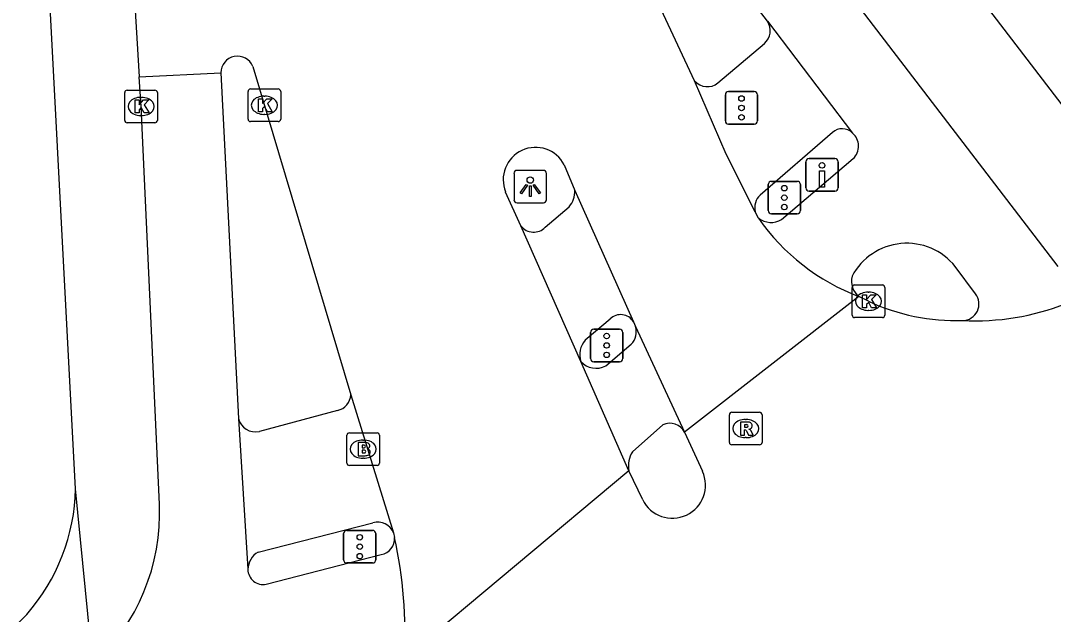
# Model space of a CAD drawing. Extents: x 159040 to 160094, y 381214 to 382518.
# Drawn here: x 159185.96 to 159217.67, y 381281.88 to 381300.11 of the extents above; entities that cross this region are included whole.
import ezdxf

# ---------------------------------------------------------------- set-up
doc = ezdxf.new("R2010")
doc.units = 0
for name, color, linetype in [('IMGEO_Brandkraan', 7, 'Continuous'), ('IMGEO_Drukknoppaal', 7, 'Continuous'), ('IMGEO_Fietspad_gesloten', 7, 'Continuous'), ('IMGEO_Kolk', 7, 'Continuous'), ('IMGEO_Lichtpunt', 7, 'Continuous'), ('IMGEO_Rijbaan_lokaal_gesloten', 7, 'Continuous'), ('IMGEO_Rijbaan_regionaal_gesloten', 7, 'Continuous'), ('IMGEO_Rioolput', 7, 'Continuous'), ('IMGEO_Verkeersregelinstallatiepaal', 7, 'Continuous'), ('IMGEO_Voetpad_gesloten', 7, 'Continuous'), ('IMGEO_Voetpad_open', 7, 'Continuous')]:
    doc.layers.add(name, color=color, linetype=linetype)

msp = doc.modelspace()

# ---------------------------------------------------------------- linework, layer by layer
at = {"layer": 'IMGEO_Brandkraan'}
for p, q in [((159195.977, 381286.522), (159195.977, 381287.374)), ((159196.052, 381287.448), (159196.904, 381287.448)), ((159196.978, 381287.374), (159196.978, 381286.522)), ((159196.465, 381287.228), (159196.49, 381287.228)), ((159196.488, 381286.668), (159196.463, 381286.668)), ((159196.904, 381286.448), (159196.052, 381286.448))]:
    msp.add_line(p, q, dxfattribs=at)
for points in [[(159195.977, 381286.522), (159195.977, 381287.374)], [(159196.052, 381287.448), (159196.904, 381287.448)], [(159196.978, 381287.374), (159196.978, 381286.522)], [(159196.325, 381287.148), (159196.325, 381286.748), (159196.538, 381286.748)], [(159196.556, 381287.148), (159196.325, 381287.148)], [(159196.504, 381287.067), (159196.45, 381287.067), (159196.45, 381286.991)], [(159196.45, 381286.991), (159196.503, 381286.991)], [(159196.512, 381286.915), (159196.45, 381286.915), (159196.45, 381286.834)], [(159196.45, 381286.834), (159196.512, 381286.834)], [(159196.904, 381286.448), (159196.052, 381286.448)]]:
    msp.add_lwpolyline(points, dxfattribs=at)
for centre, radius, start, end in [((159196.054, 381287.372), 0.0765, 91.552, 178.448), ((159196.054, 381287.372), 0.0765, 91.552, 178.448), ((159196.902, 381287.372), 0.0765, 1.552, 88.448), ((159196.902, 381287.372), 0.0765, 1.552, 88.448), ((159196.505, 381287.029), 0.0379, 267.8285, 90.9355), ((159196.56, 381287.003), 0.145, 59.4692, 91.5367), ((159196.585, 381287.05), 0.0922, 285.5137, 58.1501), ((159196.513, 381286.874), 0.0404, 269.8759, 90.5077), ((159196.544, 381286.999), 0.251, 268.6676, 293.5347), ((159196.59, 381286.858), 0.105, 301.3115, 78.989), ((159196.054, 381286.524), 0.0765, 181.552, 268.448), ((159196.054, 381286.524), 0.0765, 181.552, 268.448), ((159196.902, 381286.524), 0.0765, 271.552, 358.448), ((159196.902, 381286.524), 0.0765, 271.552, 358.448)]:
    msp.add_arc(centre, radius, start, end, dxfattribs=at)
for centre, major_axis, ratio, start_param, end_param in [((159196.464, 381286.948), (-0.387, 0.002), 0.722429, 4.712389, 7.853982), ((159196.489, 381286.948), (-0.39, 0.002), 0.717154, 1.570796, 4.712389)]:
    msp.add_ellipse(centre, major_axis=major_axis, ratio=ratio, start_param=start_param, end_param=end_param, dxfattribs=at)
at = {"layer": 'IMGEO_Drukknoppaal'}
for p, q in [((159210.172, 381295.872), (159210.962, 381295.872)), ((159210.962, 381295.872), (159210.172, 381295.872)), ((159210.072, 381294.972), (159210.072, 381295.772)), ((159210.072, 381295.772), (159210.072, 381294.972)), ((159211.062, 381295.772), (159211.062, 381294.972)), ((159211.062, 381294.972), (159211.062, 381295.772)), ((159210.962, 381294.872), (159210.172, 381294.872)), ((159210.172, 381294.872), (159210.962, 381294.872))]:
    msp.add_line(p, q, dxfattribs=at)
msp.add_lwpolyline([(159210.642, 381295.497), (159210.642, 381294.997), (159210.492, 381294.997), (159210.492, 381295.497), (159210.642, 381295.497)], dxfattribs=at)
msp.add_circle((159210.567, 381295.662), 0.085, dxfattribs=at)
for centre, start, end in [((159210.172, 381295.772), 90, 180), ((159210.172, 381295.772), 90, 180), ((159210.962, 381295.772), 0, 90), ((159210.962, 381295.772), 360, 90), ((159210.172, 381294.972), 180, 270), ((159210.172, 381294.972), 180, 270), ((159210.962, 381294.972), 270, 0), ((159210.962, 381294.972), 270, 0)]:
    msp.add_arc(centre, 0.1, start, end, dxfattribs=at)
at = {"layer": 'IMGEO_Fietspad_gesloten'}
for points in [[(159204.627, 381309.774), (159217.802, 381292.557)], [(159208.891, 381300.088), (159203.741, 381306.778)], [(159208.891, 381300.088), (159211.504, 381296.653)], [(159192.108, 381298.509), (159192.644, 381287.89)], [(159190.221, 381285.258), (159189.657, 381297.472), (159189.601, 381298.382)], [(159209.325, 381293.998), (159211.526, 381295.869)], [(159215.281, 381291.721), (159214.655, 381292.557)], [(159203.927, 381289.504), (159204.707, 381290.168)], [(159192.644, 381287.89), (159192.937, 381283.258)], [(159205.679, 381287.69), (159204.745, 381286.868)], [(159193.496, 381282.802), (159197.029, 381283.711)]]:
    msp.add_lwpolyline(points, dxfattribs=at)
for centre, radius, start, end in [((159211.157, 381296.251), 0.531, 313.9801, 49.2347), ((159209, 381294.56), 0.649, 233.3967, 300.0119), ((159213.17, 381291.37), 1.901, 38.6201, 152.2025), ((159212.082, 381292.111), 0.612, 166.1464, 231.4919), ((159214.874, 381291.409), 0.512, 271.0788, 37.472), ((159204.307, 381290.554), 0.556, 315.9643, 16.9968), ((159203.63, 381290.078), 0.647, 223.1508, 297.3693), ((159205.902, 381287.24), 0.502, 27.2999, 116.2933), ((159205.407, 381286.444), 0.786, 147.3614, 191.6133), ((159183.92, 381284.989), 6.307, 312.479, 2.4401), ((159196.946, 381284.198), 0.494, 279.6828, 4.6878), ((159193.399, 381283.254), 0.462, 179.5346, 282.0542)]:
    msp.add_arc(centre, radius, start, end, dxfattribs=at)
at = {"layer": 'IMGEO_Kolk'}
for p, q in [((159189.156, 381297.046), (159189.156, 381297.898)), ((159189.231, 381297.972), (159190.083, 381297.972)), ((159190.157, 381297.898), (159190.157, 381297.046)), ((159192.942, 381297.083), (159192.942, 381297.935)), ((159193.017, 381298.009), (159193.869, 381298.009)), ((159193.43, 381297.789), (159193.455, 381297.789)), ((159193.943, 381297.935), (159193.943, 381297.083)), ((159189.644, 381297.752), (159189.669, 381297.752)), ((159189.667, 381297.192), (159189.642, 381297.192)), ((159193.453, 381297.229), (159193.428, 381297.229)), ((159190.083, 381296.972), (159189.231, 381296.972)), ((159193.869, 381297.009), (159193.017, 381297.009)), ((159211.492, 381291.064), (159211.492, 381291.916)), ((159211.567, 381291.99), (159212.419, 381291.99)), ((159211.98, 381291.77), (159212.005, 381291.77)), ((159212.493, 381291.916), (159212.493, 381291.064)), ((159212.003, 381291.21), (159211.978, 381291.21)), ((159212.419, 381290.99), (159211.567, 381290.99))]:
    msp.add_line(p, q, dxfattribs=at)
for points in [[(159189.156, 381297.046), (159189.156, 381297.898)], [(159189.231, 381297.972), (159190.083, 381297.972)], [(159190.157, 381297.898), (159190.157, 381297.046)], [(159192.942, 381297.083), (159192.942, 381297.935)], [(159193.017, 381298.009), (159193.869, 381298.009)], [(159193.943, 381297.935), (159193.943, 381297.083)], [(159189.477, 381297.672), (159189.6, 381297.672), (159189.6, 381297.521), (159189.73, 381297.672), (159189.894, 381297.672), (159189.748, 381297.521), (159189.901, 381297.272), (159189.749, 381297.272), (159189.664, 381297.436), (159189.6, 381297.369), (159189.6, 381297.272), (159189.477, 381297.272), (159189.477, 381297.672)], [(159193.263, 381297.709), (159193.386, 381297.709), (159193.386, 381297.558), (159193.516, 381297.709), (159193.68, 381297.709), (159193.534, 381297.558), (159193.687, 381297.309), (159193.535, 381297.309), (159193.45, 381297.473), (159193.386, 381297.406), (159193.386, 381297.309), (159193.263, 381297.309), (159193.263, 381297.709)], [(159190.083, 381296.972), (159189.231, 381296.972)], [(159193.869, 381297.009), (159193.017, 381297.009)], [(159211.492, 381291.064), (159211.492, 381291.916)], [(159211.567, 381291.99), (159212.419, 381291.99)], [(159212.493, 381291.916), (159212.493, 381291.064)], [(159211.813, 381291.69), (159211.936, 381291.69), (159211.936, 381291.539), (159212.066, 381291.69), (159212.23, 381291.69), (159212.084, 381291.539), (159212.237, 381291.29), (159212.085, 381291.29), (159212, 381291.454), (159211.936, 381291.387), (159211.936, 381291.29), (159211.813, 381291.29), (159211.813, 381291.69)], [(159212.419, 381290.99), (159211.567, 381290.99)]]:
    msp.add_lwpolyline(points, dxfattribs=at)
for centre, start, end in [((159189.233, 381297.896), 91.552, 178.448), ((159189.233, 381297.896), 91.552, 178.448), ((159190.081, 381297.896), 1.552, 88.448), ((159190.081, 381297.896), 1.552, 88.448), ((159193.019, 381297.933), 91.552, 178.448), ((159193.019, 381297.933), 91.552, 178.448), ((159193.867, 381297.933), 1.552, 88.448), ((159193.867, 381297.933), 1.552, 88.448), ((159189.233, 381297.048), 181.552, 268.448), ((159189.233, 381297.048), 181.552, 268.448), ((159190.081, 381297.048), 271.552, 358.448), ((159190.081, 381297.048), 271.552, 358.448), ((159193.019, 381297.085), 181.552, 268.448), ((159193.019, 381297.085), 181.552, 268.448), ((159193.867, 381297.085), 271.552, 358.448), ((159193.867, 381297.085), 271.552, 358.448), ((159211.569, 381291.914), 91.552, 178.448), ((159211.569, 381291.914), 91.552, 178.448), ((159212.417, 381291.914), 1.552, 88.448), ((159212.417, 381291.914), 1.552, 88.448), ((159211.569, 381291.066), 181.552, 268.448), ((159211.569, 381291.066), 181.552, 268.448), ((159212.417, 381291.066), 271.552, 358.448), ((159212.417, 381291.066), 271.552, 358.448)]:
    msp.add_arc(centre, 0.0765, start, end, dxfattribs=at)
for centre, major_axis, ratio, start_param, end_param in [((159193.429, 381297.509), (-0.387, 0.002), 0.722429, 4.712389, 7.853982), ((159193.454, 381297.509), (-0.39, 0.002), 0.717154, 1.570796, 4.712389), ((159189.643, 381297.472), (-0.387, 0.002), 0.722429, 4.712389, 7.853982), ((159189.668, 381297.472), (-0.39, 0.002), 0.717154, 1.570796, 4.712389), ((159211.979, 381291.49), (-0.387, 0.002), 0.722429, 4.712389, 7.853982), ((159212.004, 381291.49), (-0.39, 0.002), 0.717154, 1.570796, 4.712389)]:
    msp.add_ellipse(centre, major_axis=major_axis, ratio=ratio, start_param=start_param, end_param=end_param, dxfattribs=at)
at = {"layer": 'IMGEO_Lichtpunt'}
for p, q in [((159201.108, 381295.415), (159201.108, 381294.608)), ((159201.108, 381295.415), (159201.108, 381294.608)), ((159202.01, 381295.51), (159201.202, 381295.51)), ((159202.01, 381295.51), (159201.202, 381295.51)), ((159202.104, 381294.608), (159202.104, 381295.415)), ((159202.104, 381294.608), (159202.104, 381295.415)), ((159201.202, 381294.514), (159202.01, 381294.514)), ((159201.202, 381294.514), (159202.01, 381294.514))]:
    msp.add_line(p, q, dxfattribs=at)
for points in [[(159201.482, 381295.079), (159201.521, 381295.051), (159201.333, 381294.789), (159201.295, 381294.816), (159201.482, 381295.079)], [(159201.584, 381295.031), (159201.631, 381295.031), (159201.631, 381294.709), (159201.584, 381294.709), (159201.584, 381295.031)], [(159201.694, 381295.051), (159201.732, 381295.078), (159201.919, 381294.816), (159201.88, 381294.788), (159201.694, 381295.051)]]:
    msp.add_lwpolyline(points, dxfattribs=at)
msp.add_circle((159201.607, 381295.213), 0.0994, dxfattribs=at)
for centre, start, end in [((159201.202, 381295.415), 90, 180), ((159201.202, 381295.415), 90, 180), ((159202.01, 381295.415), 0, 90), ((159202.01, 381295.415), 0, 90), ((159201.202, 381294.608), 180, 270), ((159201.202, 381294.608), 180, 270), ((159202.01, 381294.608), 270, 0), ((159202.01, 381294.608), 270, 360)]:
    msp.add_arc(centre, 0.0946, start, end, dxfattribs=at)
at = {"layer": 'IMGEO_Rijbaan_lokaal_gesloten'}
for points in [[(159206.654, 381298.258), (159202.92, 381306.243)], [(159189.249, 381304.156), (159189.601, 381298.382)], [(159189.601, 381298.382), (159192.108, 381298.509)], [(159193.088, 381298.7), (159196.093, 381288.621)], [(159208.516, 381294.232), (159207.623, 381296.011), (159206.654, 381298.258)], [(159202.651, 381295.675), (159202.974, 381294.894)], [(159201.321, 381293.802), (159200.85, 381294.845)], [(159202.974, 381294.894), (159204.773, 381290.859)], [(159208.613, 381294.039), (159208.516, 381294.232)], [(159203.158, 381289.636), (159201.321, 381293.802)], [(159204.773, 381290.859), (159204.839, 381290.717)], [(159204.839, 381290.717), (159206.348, 381287.47)], [(159204.637, 381286.286), (159203.158, 381289.636)], [(159196.093, 381288.621), (159197.406, 381284.375)], [(159197.406, 381284.375), (159197.438, 381284.238)]]:
    msp.add_lwpolyline(points, dxfattribs=at)
for centre, radius, start, end in [((159192.617, 381298.507), 0.509, 22.2389, 179.8182), ((159201.768, 381295.223), 0.992, 27.1048, 202.3809), ((159214.104, 381297.899), 6.712, 215.1065, 249.0229), ((159184.365, 381281.314), 13.396, 356.5746, 12.6062)]:
    msp.add_arc(centre, radius, start, end, dxfattribs=at)
at = {"layer": 'IMGEO_Rijbaan_regionaal_gesloten'}
for points in [[(159211.701, 381291.632), (159206.348, 381287.47)], [(159211.993, 381291.49), (159211.701, 381291.632)], [(159206.348, 381287.47), (159206.895, 381286.267)], [(159204.637, 381286.286), (159197.737, 381280.514)], [(159205.059, 381285.395), (159204.637, 381286.286)]]:
    msp.add_lwpolyline(points, dxfattribs=at)
for centre, radius, start, end in [((159214.7, 381297.346), 6.452, 245.1866, 271.6301), ((159215.253, 381298.537), 7.649, 267.2313, 291.4942), ((159205.971, 381285.843), 1.016, 206.1664, 24.6439)]:
    msp.add_arc(centre, radius, start, end, dxfattribs=at)
at = {"layer": 'IMGEO_Rioolput'}
for p, q in [((159207.723, 381287.155), (159207.723, 381288.007)), ((159207.798, 381288.081), (159208.65, 381288.081)), ((159208.724, 381288.007), (159208.724, 381287.155)), ((159208.211, 381287.861), (159208.236, 381287.861)), ((159208.234, 381287.301), (159208.209, 381287.301)), ((159208.65, 381287.081), (159207.798, 381287.081))]:
    msp.add_line(p, q, dxfattribs=at)
for points in [[(159207.723, 381287.155), (159207.723, 381288.007)], [(159207.798, 381288.081), (159208.65, 381288.081)], [(159208.724, 381288.007), (159208.724, 381287.155)], [(159208.312, 381287.779), (159208.06, 381287.781), (159208.06, 381287.381)], [(159208.238, 381287.7), (159208.184, 381287.7), (159208.184, 381287.619)], [(159208.184, 381287.619), (159208.236, 381287.619)], [(159208.06, 381287.381), (159208.184, 381287.381), (159208.184, 381287.543), (159208.195, 381287.543)], [(159208.242, 381287.514), (159208.313, 381287.381), (159208.453, 381287.381), (159208.388, 381287.507)], [(159208.65, 381287.081), (159207.798, 381287.081)]]:
    msp.add_lwpolyline(points, dxfattribs=at)
for centre, radius, start, end in [((159207.8, 381288.005), 0.0765, 91.552, 178.448), ((159207.8, 381288.005), 0.0765, 91.552, 178.448), ((159208.648, 381288.005), 0.0765, 1.552, 88.448), ((159208.648, 381288.005), 0.0765, 1.552, 88.448), ((159208.22, 381287.808), 0.19, 274.7715, 282.9687), ((159208.244, 381287.604), 0.0964, 77.0061, 93.1865), ((159208.258, 381287.661), 0.0378, 276.6634, 79.6772), ((159208.311, 381287.669), 0.109, 350.3612, 89.416), ((159208.309, 381287.669), 0.112, 277.5842, 350.9817), ((159208.194, 381287.49), 0.0533, 26.0293, 88.6989), ((159208.293, 381287.454), 0.108, 29.5134, 73.7905), ((159207.8, 381287.157), 0.0765, 181.552, 268.448), ((159207.8, 381287.157), 0.0765, 181.552, 268.448), ((159208.648, 381287.157), 0.0765, 271.552, 358.448), ((159208.648, 381287.157), 0.0765, 271.552, 358.448)]:
    msp.add_arc(centre, radius, start, end, dxfattribs=at)
for centre, major_axis, ratio, start_param, end_param in [((159208.21, 381287.581), (-0.387, 0.002), 0.722429, 4.712389, 7.853982), ((159208.235, 381287.581), (-0.39, 0.002), 0.717154, 1.570796, 4.712389)]:
    msp.add_ellipse(centre, major_axis=major_axis, ratio=ratio, start_param=start_param, end_param=end_param, dxfattribs=at)
at = {"layer": 'IMGEO_Verkeersregelinstallatiepaal'}
for p, q in [((159207.597, 381297.027), (159207.597, 381297.827)), ((159207.597, 381297.827), (159207.597, 381297.027)), ((159207.697, 381297.927), (159208.487, 381297.927)), ((159208.487, 381297.927), (159207.697, 381297.927)), ((159208.587, 381297.827), (159208.587, 381297.027)), ((159208.587, 381297.027), (159208.587, 381297.827)), ((159208.487, 381296.927), (159207.697, 381296.927)), ((159207.697, 381296.927), (159208.487, 381296.927)), ((159208.913, 381294.272), (159208.913, 381295.072)), ((159208.913, 381295.072), (159208.913, 381294.272)), ((159209.013, 381295.172), (159209.803, 381295.172)), ((159209.803, 381295.172), (159209.013, 381295.172)), ((159209.903, 381295.072), (159209.903, 381294.272)), ((159209.903, 381294.272), (159209.903, 381295.072)), ((159209.803, 381294.172), (159209.013, 381294.172)), ((159209.013, 381294.172), (159209.803, 381294.172)), ((159203.457, 381289.733), (159203.457, 381290.533)), ((159203.457, 381290.533), (159203.457, 381289.733)), ((159203.557, 381290.633), (159204.347, 381290.633)), ((159204.347, 381290.633), (159203.557, 381290.633)), ((159204.447, 381290.533), (159204.447, 381289.733)), ((159204.447, 381289.733), (159204.447, 381290.533)), ((159204.347, 381289.633), (159203.557, 381289.633)), ((159203.557, 381289.633), (159204.347, 381289.633)), ((159195.977, 381284.453), (159196.767, 381284.453)), ((159196.767, 381284.453), (159195.977, 381284.453)), ((159195.877, 381283.553), (159195.877, 381284.353)), ((159195.877, 381284.353), (159195.877, 381283.553)), ((159196.867, 381284.353), (159196.867, 381283.553)), ((159196.867, 381283.553), (159196.867, 381284.353)), ((159196.767, 381283.453), (159195.977, 381283.453)), ((159195.977, 381283.453), (159196.767, 381283.453))]:
    msp.add_line(p, q, dxfattribs=at)
for centre in [(159208.092, 381297.717), (159208.092, 381297.427), (159208.092, 381297.137), (159209.408, 381294.962), (159209.408, 381294.672), (159209.408, 381294.382), (159203.952, 381290.423), (159203.952, 381290.133), (159203.952, 381289.843), (159196.372, 381284.243), (159196.372, 381283.953), (159196.372, 381283.663)]:
    msp.add_circle(centre, 0.085, dxfattribs=at)
for centre, start, end in [((159207.697, 381297.827), 90, 180), ((159207.697, 381297.827), 90, 180), ((159208.487, 381297.827), 0, 90), ((159208.487, 381297.827), 360, 90), ((159207.697, 381297.027), 180, 270), ((159207.697, 381297.027), 180, 270), ((159208.487, 381297.027), 270, 0), ((159208.487, 381297.027), 270, 0), ((159209.013, 381295.072), 90, 180), ((159209.013, 381295.072), 90, 180), ((159209.803, 381295.072), 0, 90), ((159209.803, 381295.072), 360, 90), ((159209.013, 381294.272), 180, 270), ((159209.013, 381294.272), 180, 270), ((159209.803, 381294.272), 270, 0), ((159209.803, 381294.272), 270, 0), ((159203.557, 381290.533), 90, 180), ((159203.557, 381290.533), 90, 180), ((159204.347, 381290.533), 0, 90), ((159204.347, 381290.533), 360, 90), ((159203.557, 381289.733), 180, 270), ((159203.557, 381289.733), 180, 270), ((159204.347, 381289.733), 270, 0), ((159204.347, 381289.733), 270, 0), ((159195.977, 381284.353), 90, 180), ((159195.977, 381284.353), 90, 180), ((159196.767, 381284.353), 0, 90), ((159196.767, 381284.353), 360, 90), ((159195.977, 381283.553), 180, 270), ((159195.977, 381283.553), 180, 270), ((159196.767, 381283.553), 270, 0), ((159196.767, 381283.553), 270, 0)]:
    msp.add_arc(centre, 0.1, start, end, dxfattribs=at)
at = {"layer": 'IMGEO_Voetpad_gesloten'}
for points in [[(159207.369, 381298.194), (159208.797, 381299.404)], [(159210.887, 381296.669), (159208.668, 381294.753)], [(159202.063, 381293.761), (159202.803, 381294.393)], [(159204.058, 381290.945), (159203.298, 381290.299)], [(159195.691, 381288.138), (159193.292, 381287.491)], [(159193.25, 381283.788), (159196.778, 381284.683)]]:
    msp.add_lwpolyline(points, dxfattribs=at)
for centre, radius, start, end in [((159208.455, 381299.799), 0.523, 310.832, 33.5181), ((159207.044, 381298.591), 0.513, 220.4451, 309.325), ((159211.187, 381296.35), 0.438, 43.7619, 133.2672), ((159202.293, 381294.847), 0.682, 318.3232, 3.9855), ((159209.028, 381294.365), 0.529, 132.8904, 194.5808), ((159201.71, 381294.103), 0.492, 217.7336, 315.941), ((159204.382, 381290.622), 0.458, 31.2489, 135.0339), ((159203.801, 381289.846), 0.677, 138.0392, 198.1138), ((159195.588, 381288.632), 0.505, 281.7493, 358.7096), ((159193.177, 381288.031), 0.552, 194.7698, 281.9856), ((159196.929, 381284.197), 0.509, 20.4987, 107.2504), ((159193.579, 381283.236), 0.643, 120.8304, 178.0403)]:
    msp.add_arc(centre, radius, start, end, dxfattribs=at)
at = {"layer": 'IMGEO_Voetpad_open'}
for points in [[(159218.979, 381296.165), (159205.625, 381313.592)], [(159187.645, 381285.734), (159186.535, 381306.759), (159185.783, 381309.99)], [(159188.179, 381280.338), (159187.645, 381285.734)], [(159160.88, 381258.892), (159161.828, 381259.688), (159177.641, 381273.569), (159178.985, 381274.842), (159180.602, 381276.36), (159182.833, 381278.58), (159186.144, 381281.875)]]:
    msp.add_lwpolyline(points, dxfattribs=at)
msp.add_arc((159181.632, 381285.851), 6.014, 318.6093, 358.8825, dxfattribs=at)

doc.saveas('drawing.dxf')
